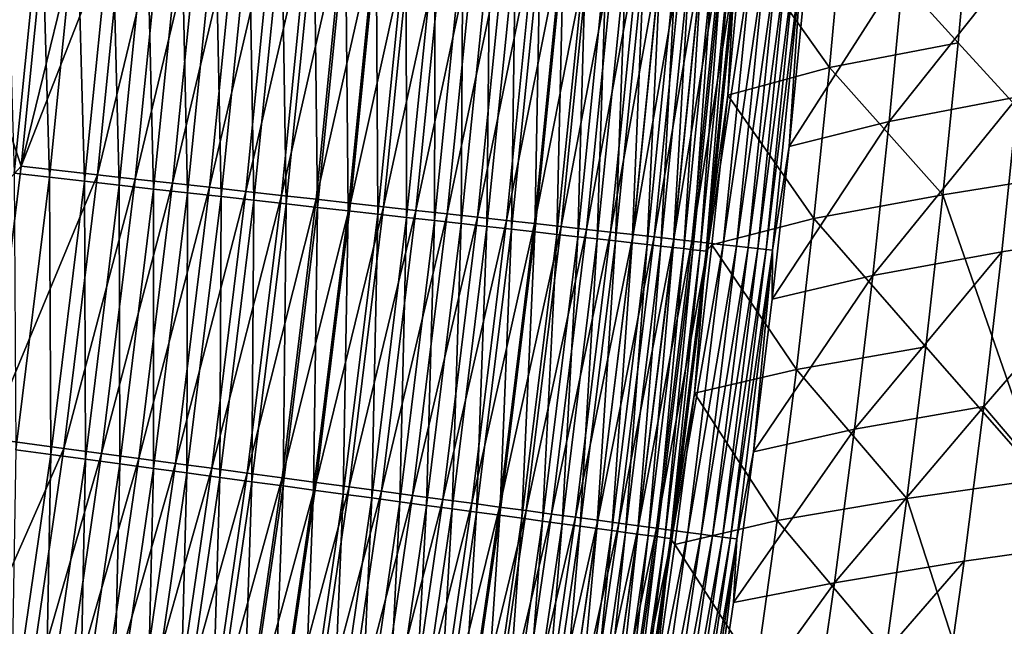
# Model space of a CAD drawing. Header units: metres. Extents: x -1 to 1402, y -1402 to 1.
# Tile 341 of 453: x 1234 to 1278, y -598 to -570. Entities that reach past the tile are written whole.
import ezdxf

# ---------------------------------------------------------------- set-up
doc = ezdxf.new("R2010")
doc.units = ezdxf.units.M

msp = doc.modelspace()

# ---------------------------------------------------------------- linework, layer by layer
at = {"layer": 'None0'}
for points in [[(1276.712158, -564.389893, -367.771606), (1281.489258, -577.168518, -311.791626), (1282.763184, -563.29718, -311.780365)], [(1231.14978, -569.012939, -503.477753), (1234.99707, -564.553406, -503.31662), (1233.764282, -576.862427, -503.31662)], [(1233.764282, -576.862427, -503.31662), (1234.99707, -564.553406, -503.31662), (1236.728394, -564.706299, -503.115479)], [(1276.712158, -564.389893, -367.771606), (1270.917114, -565.554749, -423.754028), (1276.102173, -571.274292, -367.776367)], [(1276.712158, -564.389893, -367.771606), (1276.102173, -571.274292, -367.776367), (1281.489258, -577.168518, -311.791626)], [(1233.449707, -577.17865, -500.329895), (1234.689209, -564.878906, -500.329926), (1233.09021, -564.736328, -500.441071)], [(1235.040649, -577.357666, -500.144867), (1234.689209, -564.878906, -500.329926), (1233.449707, -577.17865, -500.329895)], [(1233.764282, -576.862427, -503.31662), (1236.728394, -564.706299, -503.115479), (1238.45105, -564.858398, -502.834839)], [(1233.764282, -576.862427, -503.31662), (1238.45105, -564.858398, -502.834839), (1237.210083, -577.246948, -502.834869)], [(1235.040649, -577.357666, -500.144867), (1236.284058, -565.021179, -500.144897), (1234.689209, -564.878906, -500.329926)], [(1237.210083, -577.246948, -502.834869), (1238.45105, -564.858398, -502.834839), (1240.160645, -565.009338, -502.475372)], [(1236.623535, -577.535767, -499.886597), (1236.284058, -565.021179, -500.144897), (1235.040649, -577.357666, -500.144867)], [(1236.284058, -565.021179, -500.144897), (1236.623535, -577.535767, -499.886597), (1237.87085, -565.162659, -499.886658)], [(1237.87085, -565.162659, -499.886658), (1236.623535, -577.535767, -499.886597), (1238.194458, -577.712524, -499.555695)], [(1237.210083, -577.246948, -502.834869), (1240.160645, -565.009338, -502.475372), (1238.915527, -577.437317, -502.475403)], [(1238.194458, -577.712524, -499.555695), (1239.445557, -565.303101, -499.555786), (1237.87085, -565.162659, -499.886658)], [(1239.74939, -577.887512, -499.152802), (1239.445557, -565.303101, -499.555786), (1238.194458, -577.712524, -499.555695)], [(1238.915527, -577.437317, -502.475403), (1240.160645, -565.009338, -502.475372), (1241.852783, -565.158752, -502.037781)], [(1238.915527, -577.437317, -502.475403), (1241.852783, -565.158752, -502.037781), (1240.603638, -577.625671, -502.037781)], [(1239.74939, -577.887512, -499.152802), (1241.004272, -565.442078, -499.152893), (1239.445557, -565.303101, -499.555786)], [(1241.284424, -578.060242, -498.678497), (1241.004272, -565.442078, -499.152893), (1239.74939, -577.887512, -499.152802)], [(1240.603638, -577.625671, -502.037781), (1241.852783, -565.158752, -502.037781), (1243.523315, -565.306213, -501.522675)], [(1243.523315, -565.306213, -501.522675), (1242.27002, -577.811646, -501.522675), (1240.603638, -577.625671, -502.037781)], [(1241.284424, -578.060242, -498.678497), (1242.542969, -565.579346, -498.678619), (1241.004272, -565.442078, -499.152893)], [(1245.167725, -565.451416, -500.930756), (1242.27002, -577.811646, -501.522675), (1243.523315, -565.306213, -501.522675)], [(1242.79541, -578.230286, -498.133392), (1242.542969, -565.579346, -498.678619), (1241.284424, -578.060242, -498.678497)], [(1245.167725, -565.451416, -500.930756), (1243.9104, -577.994751, -500.930725), (1242.27002, -577.811646, -501.522675)], [(1242.79541, -578.230286, -498.133392), (1244.057739, -565.714417, -498.133575), (1242.542969, -565.579346, -498.678619)], [(1244.278809, -578.397217, -497.518372), (1244.057739, -565.714417, -498.133575), (1242.79541, -578.230286, -498.133392)], [(1246.781982, -565.593994, -500.262939), (1243.9104, -577.994751, -500.930725), (1245.167725, -565.451416, -500.930756)], [(1246.781982, -565.593994, -500.262939), (1245.520874, -578.1745, -500.262878), (1243.9104, -577.994751, -500.930725)], [(1244.278809, -578.397217, -497.518372), (1245.5448, -565.847046, -497.518585), (1244.057739, -565.714417, -498.133575)], [(1245.731445, -578.56073, -496.834991), (1245.5448, -565.847046, -497.518585), (1244.278809, -578.397217, -497.518372)], [(1248.362793, -565.733582, -499.520935), (1245.520874, -578.1745, -500.262878), (1246.781982, -565.593994, -500.262939)], [(1248.362793, -565.733582, -499.520935), (1247.0979, -578.350464, -499.520874), (1245.520874, -578.1745, -500.262878)], [(1245.731445, -578.56073, -496.834991), (1247.000977, -565.976929, -496.835236), (1245.5448, -565.847046, -497.518585)], [(1249.907349, -565.869995, -498.706818), (1247.0979, -578.350464, -499.520874), (1248.362793, -565.733582, -499.520935)], [(1247.0979, -578.350464, -499.520874), (1249.907349, -565.869995, -498.706818), (1248.638672, -578.522461, -498.706696)], [(1248.638672, -578.522461, -498.706696), (1249.907349, -565.869995, -498.706818), (1251.412598, -566.00293, -497.822571)], [(1270.917114, -565.554749, -423.754028), (1266.338867, -566.818542, -468.885834), (1270.291382, -572.394531, -423.757233)], [(1270.917114, -565.554749, -423.754028), (1270.291382, -572.394531, -423.757233), (1276.102173, -571.274292, -367.776367)], [(1245.731445, -578.56073, -496.834991), (1247.150757, -578.720459, -496.085175), (1247.000977, -565.976929, -496.835236)], [(1247.150757, -578.720459, -496.085175), (1248.423828, -566.103821, -496.085449), (1247.000977, -565.976929, -496.835236)], [(1248.533936, -578.876099, -495.270721), (1248.423828, -566.103821, -496.085449), (1247.150757, -578.720459, -496.085175)], [(1248.533936, -578.876099, -495.270721), (1249.810303, -566.227478, -495.271057), (1248.423828, -566.103821, -496.085449)], [(1249.878052, -579.027405, -494.393494), (1249.810303, -566.227478, -495.271057), (1248.533936, -578.876099, -495.270721)], [(1251.412598, -566.00293, -497.822571), (1250.140259, -578.690063, -497.822418), (1248.638672, -578.522461, -498.706696)], [(1249.878052, -579.027405, -494.393494), (1251.157837, -566.347717, -494.39386), (1249.810303, -566.227478, -495.271057)], [(1252.875366, -566.13208, -496.870209), (1250.140259, -578.690063, -497.822418), (1251.412598, -566.00293, -497.822571)], [(1250.140259, -578.690063, -497.822418), (1252.875366, -566.13208, -496.870209), (1251.599609, -578.852966, -496.870026)], [(1251.599609, -578.852966, -496.870026), (1252.875366, -566.13208, -496.870209), (1254.292847, -566.257263, -495.851746)], [(1251.599609, -578.852966, -496.870026), (1254.292847, -566.257263, -495.851746), (1253.013672, -579.010803, -495.851501)], [(1253.013672, -579.010803, -495.851501), (1254.292847, -566.257263, -495.851746), (1255.662109, -566.378235, -494.769165)], [(1251.180664, -579.174011, -493.455383), (1251.157837, -566.347717, -494.39386), (1249.878052, -579.027405, -494.393494)], [(1251.180664, -579.174011, -493.455383), (1252.463501, -566.464172, -493.45578), (1251.157837, -566.347717, -494.39386)], [(1252.438721, -579.315613, -492.45816), (1252.463501, -566.464172, -493.45578), (1251.180664, -579.174011, -493.455383)], [(1252.438721, -579.315613, -492.45816), (1253.724731, -566.57666, -492.458649), (1252.463501, -566.464172, -493.45578)], [(1253.649658, -579.451904, -491.403748), (1253.724731, -566.57666, -492.458649), (1252.438721, -579.315613, -492.45816)], [(1253.013672, -579.010803, -495.851501), (1255.662109, -566.378235, -494.769165), (1254.379517, -579.163269, -494.76886)], [(1253.724731, -566.57666, -492.458649), (1253.649658, -579.451904, -491.403748), (1254.938721, -566.684937, -491.404266)], [(1254.938721, -566.684937, -491.404266), (1253.649658, -579.451904, -491.403748), (1254.810791, -579.582581, -490.294098)], [(1254.379517, -579.163269, -494.76886), (1255.662109, -566.378235, -494.769165), (1256.979858, -566.494629, -493.624481)], [(1254.379517, -579.163269, -494.76886), (1256.979858, -566.494629, -493.624481), (1255.694214, -579.309998, -493.624146)], [(1254.810791, -579.582581, -490.294098), (1256.102661, -566.788818, -490.294678), (1254.938721, -566.684937, -491.404266)], [(1255.694214, -579.309998, -493.624146), (1256.979858, -566.494629, -493.624481), (1258.24353, -566.606201, -492.419861)], [(1258.24353, -566.606201, -492.419861), (1256.954712, -579.450684, -492.419464), (1255.694214, -579.309998, -493.624146)], [(1259.450562, -566.71283, -491.157959), (1256.954712, -579.450684, -492.419464), (1258.24353, -566.606201, -492.419861)], [(1259.450562, -566.71283, -491.157959), (1258.158813, -579.585144, -491.157471), (1256.954712, -579.450684, -492.419464)], [(1260.598633, -566.81427, -489.841522), (1258.158813, -579.585144, -491.157471), (1259.450562, -566.71283, -491.157959)], [(1272.986694, -574.834839, -424.05069), (1279.445557, -566.703796, -368.097107), (1278.801636, -573.717407, -368.101929)], [(1272.986694, -574.834839, -424.05069), (1273.64624, -567.866638, -424.047516), (1279.445557, -566.703796, -368.097107)], [(1255.919922, -579.707397, -489.131653), (1256.102661, -566.788818, -490.294678), (1254.810791, -579.582581, -490.294098)], [(1255.919922, -579.707397, -489.131653), (1257.214478, -566.888, -489.132263), (1256.102661, -566.788818, -490.294678)], [(1256.974976, -579.826172, -487.919006), (1257.214478, -566.888, -489.132263), (1255.919922, -579.707397, -489.131653)], [(1256.974976, -579.826172, -487.919006), (1258.272095, -566.982361, -487.919678), (1257.214478, -566.888, -489.132263)], [(1257.973633, -579.938599, -486.658722), (1258.272095, -566.982361, -487.919678), (1256.974976, -579.826172, -487.919006)], [(1258.272095, -566.982361, -487.919678), (1257.973633, -579.938599, -486.658722), (1259.273315, -567.071655, -486.659424)], [(1259.273315, -567.071655, -486.659424), (1257.973633, -579.938599, -486.658722), (1258.914185, -580.044495, -485.353363)], [(1260.598633, -566.81427, -489.841522), (1259.304199, -579.713013, -489.841003), (1258.158813, -579.585144, -491.157471)], [(1258.914185, -580.044495, -485.353363), (1260.216187, -567.155823, -485.354126), (1259.273315, -567.071655, -486.659424)], [(1259.794189, -580.143555, -484.005524), (1260.216187, -567.155823, -485.354126), (1258.914185, -580.044495, -485.353363)], [(1261.685669, -566.910278, -488.473419), (1259.304199, -579.713013, -489.841003), (1260.598633, -566.81427, -489.841522)], [(1261.685669, -566.910278, -488.473419), (1260.38855, -579.834045, -488.472839), (1259.304199, -579.713013, -489.841003)], [(1259.794189, -580.143555, -484.005524), (1261.098389, -567.234558, -484.006348), (1260.216187, -567.155823, -485.354126)], [(1262.709106, -567.000671, -487.056396), (1260.38855, -579.834045, -488.472839), (1261.685669, -566.910278, -488.473419)], [(1262.709106, -567.000671, -487.056396), (1261.409546, -579.947998, -487.055756), (1260.38855, -579.834045, -488.472839)], [(1263.66687, -567.085327, -485.593262), (1261.409546, -579.947998, -487.055756), (1262.709106, -567.000671, -487.056396)], [(1263.66687, -567.085327, -485.593262), (1262.36499, -580.054688, -485.59256), (1261.409546, -579.947998, -487.055756)], [(1264.556641, -567.16394, -484.086823), (1262.36499, -580.054688, -485.59256), (1263.66687, -567.085327, -485.593262)], [(1264.556641, -567.16394, -484.086823), (1263.252563, -580.153809, -484.086029), (1262.36499, -580.054688, -485.59256)], [(1265.376099, -567.236328, -482.539856), (1263.252563, -580.153809, -484.086029), (1264.556641, -567.16394, -484.086823)], [(1266.338867, -566.818542, -468.885834), (1265.69458, -573.650879, -468.88501), (1270.291382, -572.394531, -423.757233)], [(1265.69458, -573.650879, -468.88501), (1266.338867, -566.818542, -468.885834), (1266.029053, -567.674744, -470.466156)], [(1260.611694, -580.235596, -482.617798), (1261.098389, -567.234558, -484.006348), (1259.794189, -580.143555, -484.005524)], [(1260.611694, -580.235596, -482.617798), (1261.917847, -567.307678, -482.618652), (1261.098389, -567.234558, -484.006348)], [(1261.364624, -580.320374, -481.192719), (1261.917847, -567.307678, -482.618652), (1260.611694, -580.235596, -482.617798)], [(1261.364624, -580.320374, -481.192719), (1262.672607, -567.375, -481.193634), (1261.917847, -567.307678, -482.618652)], [(1262.050903, -580.397644, -479.733124), (1262.672607, -567.375, -481.193634), (1261.364624, -580.320374, -481.192719)], [(1262.050903, -580.397644, -479.733124), (1263.360718, -567.436462, -479.73407), (1262.672607, -567.375, -481.193634)], [(1262.669556, -580.467346, -478.242676), (1263.360718, -567.436462, -479.73407), (1262.050903, -580.397644, -479.733124)], [(1262.669556, -580.467346, -478.242676), (1263.980957, -567.491821, -478.243683), (1263.360718, -567.436462, -479.73407)], [(1263.219604, -580.529236, -476.725311), (1263.980957, -567.491821, -478.243683), (1262.669556, -580.467346, -478.242676)], [(1263.219604, -580.529236, -476.725311), (1264.532349, -567.541016, -476.726349), (1263.980957, -567.491821, -478.243683)], [(1263.699829, -580.583374, -475.184937), (1264.532349, -567.541016, -476.726349), (1263.219604, -580.529236, -476.725311)], [(1265.376099, -567.236328, -482.539856), (1264.070068, -580.245056, -482.539001), (1263.252563, -580.153809, -484.086029)], [(1263.699829, -580.583374, -475.184937), (1265.013794, -567.584045, -475.186035), (1264.532349, -567.541016, -476.726349)], [(1264.109375, -580.629517, -473.625488), (1265.013794, -567.584045, -475.186035), (1263.699829, -580.583374, -475.184937)], [(1266.123047, -567.302368, -480.955414), (1264.070068, -580.245056, -482.539001), (1265.376099, -567.236328, -482.539856)], [(1266.123047, -567.302368, -480.955414), (1264.815308, -580.328308, -480.954468), (1264.070068, -580.245056, -482.539001)], [(1264.109375, -580.629517, -473.625488), (1265.424438, -567.620728, -473.626617), (1265.013794, -567.584045, -475.186035)], [(1264.109375, -580.629517, -473.625488), (1264.447266, -580.667603, -472.050842), (1265.424438, -567.620728, -473.626617)], [(1264.447266, -580.667603, -472.050842), (1265.763184, -567.651001, -472.052002), (1265.424438, -567.620728, -473.626617)], [(1264.447266, -580.667603, -472.050842), (1264.712524, -580.69751, -470.464966), (1265.763184, -567.651001, -472.052002)], [(1264.712524, -580.69751, -470.464966), (1266.029053, -567.674744, -470.466156), (1265.763184, -567.651001, -472.052002)], [(1266.796509, -567.361877, -479.337524), (1264.815308, -580.328308, -480.954468), (1266.123047, -567.302368, -480.955414)], [(1266.796509, -567.361877, -479.337524), (1265.487061, -580.40332, -479.336487), (1264.815308, -580.328308, -480.954468)], [(1267.395142, -567.414795, -477.690369), (1265.487061, -580.40332, -479.336487), (1266.796509, -567.361877, -479.337524)], [(1267.395142, -567.414795, -477.690369), (1266.084229, -580.470032, -477.68927), (1265.487061, -580.40332, -479.336487)], [(1267.917847, -567.460999, -476.01828), (1266.084229, -580.470032, -477.68927), (1267.395142, -567.414795, -477.690369)], [(1267.917847, -567.460999, -476.01828), (1266.605713, -580.528259, -476.01709), (1266.084229, -580.470032, -477.68927)], [(1268.36377, -567.500427, -474.325439), (1266.605713, -580.528259, -476.01709), (1267.917847, -567.460999, -476.01828)], [(1267.050415, -580.577942, -474.324158), (1266.605713, -580.528259, -476.01709), (1268.36377, -567.500427, -474.325439)], [(1267.050415, -580.577942, -474.324158), (1268.36377, -567.500427, -474.325439), (1268.731689, -567.532959, -472.616119)], [(1267.41748, -580.618958, -472.614777), (1267.050415, -580.577942, -474.324158), (1268.731689, -567.532959, -472.616119)], [(1268.731689, -567.532959, -472.616119), (1269.020508, -567.558533, -470.894562), (1267.41748, -580.618958, -472.614777)], [(1269.020508, -567.558533, -470.894562), (1267.705566, -580.651184, -470.893158), (1267.41748, -580.618958, -472.614777)], [(1269.020508, -567.558533, -470.894562), (1268.459961, -575.9599, -469.175629), (1267.705566, -580.651184, -470.893158)], [(1269.020508, -567.558533, -470.894562), (1269.138916, -569.018921, -469.176636), (1268.459961, -575.9599, -469.175629)], [(1264.712524, -580.69751, -470.464966), (1265.69458, -573.650879, -468.88501), (1266.029053, -567.674744, -470.466156)], [(1268.459961, -575.9599, -469.175629), (1273.64624, -567.866638, -424.047516), (1272.986694, -574.834839, -424.05069)], [(1268.459961, -575.9599, -469.175629), (1269.138916, -569.018921, -469.176636), (1273.64624, -567.866638, -424.047516)], [(1229.818481, -581.148193, -503.477753), (1231.14978, -569.012939, -503.477753), (1233.764282, -576.862427, -503.31662)], [(1276.102173, -571.274292, -367.776367), (1270.291382, -572.394531, -423.757233), (1275.409424, -578.151123, -367.781067)], [(1276.102173, -571.274292, -367.776367), (1275.409424, -578.151123, -367.781067), (1281.489258, -577.168518, -311.791626)], [(1270.291382, -572.394531, -423.757233), (1265.69458, -573.650879, -468.88501), (1269.583374, -579.226746, -423.760406)], [(1270.291382, -572.394531, -423.757233), (1269.583374, -579.226746, -423.760406), (1275.409424, -578.151123, -367.781067)], [(1264.712524, -580.69751, -470.464966), (1264.975098, -580.413574, -468.883789), (1265.69458, -573.650879, -468.88501)], [(1265.69458, -573.650879, -468.88501), (1264.975098, -580.413574, -468.883789), (1269.583374, -579.226746, -423.760406)], [(1278.801636, -573.717407, -368.101929), (1278.073364, -580.723389, -368.106659), (1272.243286, -581.79541, -424.053802)], [(1272.243286, -581.79541, -424.053802), (1272.986694, -574.834839, -424.05069), (1278.801636, -573.717407, -368.101929)], [(1284.157959, -579.746582, -312.140656), (1278.073364, -580.723389, -368.106659), (1278.801636, -573.717407, -368.101929)], [(1267.699341, -582.872986, -469.174164), (1272.986694, -574.834839, -424.05069), (1272.243286, -581.79541, -424.053802)], [(1267.699341, -582.872986, -469.174164), (1268.459961, -575.9599, -469.175629), (1272.986694, -574.834839, -424.05069)], [(1268.459961, -575.9599, -469.175629), (1267.699341, -582.872986, -469.174164), (1267.705566, -580.651184, -470.893158)], [(1229.818481, -581.148193, -503.477753), (1233.764282, -576.862427, -503.31662), (1232.255493, -589.148315, -503.31665)], [(1232.255493, -589.148315, -503.31665), (1233.764282, -576.862427, -503.31662), (1237.210083, -577.246948, -502.834869)], [(1232.255493, -589.148315, -503.31665), (1237.210083, -577.246948, -502.834869), (1235.691284, -589.610657, -502.834839)], [(1233.521118, -589.669373, -500.144806), (1235.040649, -577.357666, -500.144867), (1233.449707, -577.17865, -500.329895)], [(1235.099365, -589.883301, -499.886475), (1235.040649, -577.357666, -500.144867), (1233.521118, -589.669373, -500.144806)], [(1235.099365, -589.883301, -499.886475), (1236.623535, -577.535767, -499.886597), (1235.040649, -577.357666, -500.144867)], [(1235.691284, -589.610657, -502.834839), (1237.210083, -577.246948, -502.834869), (1238.915527, -577.437317, -502.475403)], [(1235.691284, -589.610657, -502.834839), (1238.915527, -577.437317, -502.475403), (1237.391968, -589.839478, -502.475342)], [(1237.391968, -589.839478, -502.475342), (1238.915527, -577.437317, -502.475403), (1240.603638, -577.625671, -502.037781)], [(1281.489258, -577.168518, -311.791626), (1275.409424, -578.151123, -367.781067), (1279.887085, -591.005493, -311.80249)], [(1236.665771, -590.095581, -499.555542), (1236.623535, -577.535767, -499.886597), (1235.099365, -589.883301, -499.886475)], [(1236.623535, -577.535767, -499.886597), (1236.665771, -590.095581, -499.555542), (1238.194458, -577.712524, -499.555695)], [(1238.194458, -577.712524, -499.555695), (1236.665771, -590.095581, -499.555542), (1238.216187, -590.305664, -499.152588)], [(1240.603638, -577.625671, -502.037781), (1239.075195, -590.065979, -502.037689), (1237.391968, -589.839478, -502.475342)], [(1238.216187, -590.305664, -499.152588), (1239.74939, -577.887512, -499.152802), (1238.194458, -577.712524, -499.555695)], [(1239.746704, -590.513123, -498.678223), (1239.74939, -577.887512, -499.152802), (1238.216187, -590.305664, -499.152588)], [(1242.27002, -577.811646, -501.522675), (1239.075195, -590.065979, -502.037689), (1240.603638, -577.625671, -502.037781)], [(1242.27002, -577.811646, -501.522675), (1240.736816, -590.289551, -501.522522), (1239.075195, -590.065979, -502.037689)], [(1239.746704, -590.513123, -498.678223), (1241.284424, -578.060242, -498.678497), (1239.74939, -577.887512, -499.152802)], [(1243.9104, -577.994751, -500.930725), (1240.736816, -590.289551, -501.522522), (1242.27002, -577.811646, -501.522675)], [(1241.253418, -590.717346, -498.133087), (1241.284424, -578.060242, -498.678497), (1239.746704, -590.513123, -498.678223)], [(1243.9104, -577.994751, -500.930725), (1242.372559, -590.509644, -500.930542), (1240.736816, -590.289551, -501.522522)], [(1241.253418, -590.717346, -498.133087), (1242.79541, -578.230286, -498.133392), (1241.284424, -578.060242, -498.678497)], [(1242.732422, -590.917786, -497.517975), (1242.79541, -578.230286, -498.133392), (1241.253418, -590.717346, -498.133087)], [(1245.520874, -578.1745, -500.262878), (1242.372559, -590.509644, -500.930542), (1243.9104, -577.994751, -500.930725)], [(1245.520874, -578.1745, -500.262878), (1243.978394, -590.725708, -500.262634), (1242.372559, -590.509644, -500.930542)], [(1242.732422, -590.917786, -497.517975), (1244.278809, -578.397217, -497.518372), (1242.79541, -578.230286, -498.133392)], [(1247.0979, -578.350464, -499.520874), (1243.978394, -590.725708, -500.262634), (1245.520874, -578.1745, -500.262878)], [(1275.409424, -578.151123, -367.781067), (1269.583374, -579.226746, -423.760406), (1274.634888, -585.019409, -367.785706)], [(1275.409424, -578.151123, -367.781067), (1274.634888, -585.019409, -367.785706), (1279.887085, -591.005493, -311.80249)], [(1244.180908, -591.114136, -496.834534), (1244.278809, -578.397217, -497.518372), (1242.732422, -590.917786, -497.517975)], [(1243.978394, -590.725708, -500.262634), (1247.0979, -578.350464, -499.520874), (1245.550903, -590.937317, -499.520538)], [(1244.180908, -591.114136, -496.834534), (1245.731445, -578.56073, -496.834991), (1244.278809, -578.397217, -497.518372)], [(1244.180908, -591.114136, -496.834534), (1245.596069, -591.305908, -496.084595), (1245.731445, -578.56073, -496.834991)], [(1245.550903, -590.937317, -499.520538), (1247.0979, -578.350464, -499.520874), (1248.638672, -578.522461, -498.706696)], [(1248.638672, -578.522461, -498.706696), (1247.08728, -591.144043, -498.706299), (1245.550903, -590.937317, -499.520538)], [(1245.596069, -591.305908, -496.084595), (1247.150757, -578.720459, -496.085175), (1245.731445, -578.56073, -496.834991)], [(1246.975098, -591.492859, -495.270081), (1247.150757, -578.720459, -496.085175), (1245.596069, -591.305908, -496.084595)], [(1246.975098, -591.492859, -495.270081), (1248.533936, -578.876099, -495.270721), (1247.150757, -578.720459, -496.085175)], [(1250.140259, -578.690063, -497.822418), (1247.08728, -591.144043, -498.706299), (1248.638672, -578.522461, -498.706696)], [(1247.08728, -591.144043, -498.706299), (1250.140259, -578.690063, -497.822418), (1248.584595, -591.34552, -497.82193)], [(1248.584595, -591.34552, -497.82193), (1250.140259, -578.690063, -497.822418), (1251.599609, -578.852966, -496.870026)], [(1248.31543, -591.6745, -494.392761), (1248.533936, -578.876099, -495.270721), (1246.975098, -591.492859, -495.270081)], [(1248.31543, -591.6745, -494.392761), (1249.878052, -579.027405, -494.393494), (1248.533936, -578.876099, -495.270721)], [(1249.614136, -591.850525, -493.454529), (1249.878052, -579.027405, -494.393494), (1248.31543, -591.6745, -494.392761)], [(1248.584595, -591.34552, -497.82193), (1251.599609, -578.852966, -496.870026), (1250.039673, -591.541382, -496.869446)], [(1249.614136, -591.850525, -493.454529), (1251.180664, -579.174011, -493.455383), (1249.878052, -579.027405, -494.393494)], [(1250.868652, -592.020569, -492.457214), (1251.180664, -579.174011, -493.455383), (1249.614136, -591.850525, -493.454529)], [(1250.039673, -591.541382, -496.869446), (1251.599609, -578.852966, -496.870026), (1253.013672, -579.010803, -495.851501)], [(1250.039673, -591.541382, -496.869446), (1253.013672, -579.010803, -495.851501), (1251.449707, -591.731079, -495.8508)], [(1250.868652, -592.020569, -492.457214), (1252.438721, -579.315613, -492.45816), (1251.180664, -579.174011, -493.455383)], [(1251.449707, -591.731079, -495.8508), (1253.013672, -579.010803, -495.851501), (1254.379517, -579.163269, -494.76886)], [(1251.449707, -591.731079, -495.8508), (1254.379517, -579.163269, -494.76886), (1252.811646, -591.914368, -494.768066)], [(1252.811646, -591.914368, -494.768066), (1254.379517, -579.163269, -494.76886), (1255.694214, -579.309998, -493.624146)], [(1269.583374, -579.226746, -423.760406), (1264.975098, -580.413574, -468.883789), (1268.794067, -586.050415, -423.76358)], [(1269.583374, -579.226746, -423.760406), (1268.794067, -586.050415, -423.76358), (1274.634888, -585.019409, -367.785706)], [(1252.07605, -592.184265, -491.40271), (1252.438721, -579.315613, -492.45816), (1250.868652, -592.020569, -492.457214)], [(1252.07605, -592.184265, -491.40271), (1253.649658, -579.451904, -491.403748), (1252.438721, -579.315613, -492.45816)], [(1253.233765, -592.341187, -490.292938), (1253.649658, -579.451904, -491.403748), (1252.07605, -592.184265, -491.40271)], [(1255.694214, -579.309998, -493.624146), (1254.122437, -592.09082, -493.62323), (1252.811646, -591.914368, -494.768066)], [(1253.649658, -579.451904, -491.403748), (1253.233765, -592.341187, -490.292938), (1254.810791, -579.582581, -490.294098)], [(1254.810791, -579.582581, -490.294098), (1253.233765, -592.341187, -490.292938), (1254.3396, -592.491089, -489.130402)], [(1256.954712, -579.450684, -492.419464), (1254.122437, -592.09082, -493.62323), (1255.694214, -579.309998, -493.624146)], [(1256.954712, -579.450684, -492.419464), (1255.379395, -592.259949, -492.418427), (1254.122437, -592.09082, -493.62323)], [(1254.3396, -592.491089, -489.130402), (1255.919922, -579.707397, -489.131653), (1254.810791, -579.582581, -490.294098)], [(1258.158813, -579.585144, -491.157471), (1255.379395, -592.259949, -492.418427), (1256.954712, -579.450684, -492.419464)], [(1258.158813, -579.585144, -491.157471), (1256.580078, -592.421509, -491.156311), (1255.379395, -592.259949, -492.418427)], [(1259.304199, -579.713013, -489.841003), (1256.580078, -592.421509, -491.156311), (1258.158813, -579.585144, -491.157471)], [(1255.391479, -592.633667, -487.917633), (1255.919922, -579.707397, -489.131653), (1254.3396, -592.491089, -489.130402)], [(1255.391479, -592.633667, -487.917633), (1256.974976, -579.826172, -487.919006), (1255.919922, -579.707397, -489.131653)], [(1256.387329, -592.768677, -486.657227), (1256.974976, -579.826172, -487.919006), (1255.391479, -592.633667, -487.917633)], [(1256.387329, -592.768677, -486.657227), (1257.973633, -579.938599, -486.658722), (1256.974976, -579.826172, -487.919006)], [(1257.324951, -592.895813, -485.351746), (1257.973633, -579.938599, -486.658722), (1256.387329, -592.768677, -486.657227)], [(1259.304199, -579.713013, -489.841003), (1257.722168, -592.575256, -489.839722), (1256.580078, -592.421509, -491.156311)], [(1257.973633, -579.938599, -486.658722), (1257.324951, -592.895813, -485.351746), (1258.914185, -580.044495, -485.353363)], [(1258.914185, -580.044495, -485.353363), (1257.324951, -592.895813, -485.351746), (1258.202393, -593.014771, -484.003784)], [(1260.38855, -579.834045, -488.472839), (1257.722168, -592.575256, -489.839722), (1259.304199, -579.713013, -489.841003)], [(1260.38855, -579.834045, -488.472839), (1258.803345, -592.720764, -488.471405), (1257.722168, -592.575256, -489.839722)], [(1258.202393, -593.014771, -484.003784), (1259.794189, -580.143555, -484.005524), (1258.914185, -580.044495, -485.353363)], [(1261.409546, -579.947998, -487.055756), (1258.803345, -592.720764, -488.471405), (1260.38855, -579.834045, -488.472839)], [(1261.409546, -579.947998, -487.055756), (1259.821289, -592.857788, -487.054169), (1258.803345, -592.720764, -488.471405)], [(1262.36499, -580.054688, -485.59256), (1259.821289, -592.857788, -487.054169), (1261.409546, -579.947998, -487.055756)], [(1262.36499, -580.054688, -485.59256), (1260.774048, -592.985962, -485.590851), (1259.821289, -592.857788, -487.054169)], [(1263.252563, -580.153809, -484.086029), (1260.774048, -592.985962, -485.590851), (1262.36499, -580.054688, -485.59256)], [(1284.157959, -579.746582, -312.140656), (1282.479614, -593.842346, -312.151825), (1277.261719, -587.72052, -368.111328)], [(1277.261719, -587.72052, -368.111328), (1278.073364, -580.723389, -368.106659), (1284.157959, -579.746582, -312.140656)], [(1259.017456, -593.125244, -482.615936), (1259.794189, -580.143555, -484.005524), (1258.202393, -593.014771, -484.003784)], [(1259.017456, -593.125244, -482.615936), (1260.611694, -580.235596, -482.617798), (1259.794189, -580.143555, -484.005524)], [(1259.768066, -593.227051, -481.190765), (1260.611694, -580.235596, -482.617798), (1259.017456, -593.125244, -482.615936)], [(1259.768066, -593.227051, -481.190765), (1261.364624, -580.320374, -481.192719), (1260.611694, -580.235596, -482.617798)], [(1260.452393, -593.319824, -479.731049), (1261.364624, -580.320374, -481.192719), (1259.768066, -593.227051, -481.190765)], [(1260.452393, -593.319824, -479.731049), (1262.050903, -580.397644, -479.733124), (1261.364624, -580.320374, -481.192719)], [(1260.452393, -593.319824, -479.731049), (1261.069092, -593.403442, -478.240479), (1262.050903, -580.397644, -479.733124)], [(1263.252563, -580.153809, -484.086029), (1261.658936, -593.105103, -484.084167), (1260.774048, -592.985962, -485.590851)], [(1261.069092, -593.403442, -478.240479), (1262.669556, -580.467346, -478.242676), (1262.050903, -580.397644, -479.733124)], [(1261.617432, -593.477783, -476.723022), (1262.669556, -580.467346, -478.242676), (1261.069092, -593.403442, -478.240479)], [(1261.617432, -593.477783, -476.723022), (1263.219604, -580.529236, -476.725311), (1262.669556, -580.467346, -478.242676)], [(1262.096191, -593.542725, -475.182556), (1263.219604, -580.529236, -476.725311), (1261.617432, -593.477783, -476.723022)], [(1264.070068, -580.245056, -482.539001), (1261.658936, -593.105103, -484.084167), (1263.252563, -580.153809, -484.086029)], [(1264.070068, -580.245056, -482.539001), (1262.473999, -593.214844, -482.536987), (1261.658936, -593.105103, -484.084167)], [(1262.096191, -593.542725, -475.182556), (1263.699829, -580.583374, -475.184937), (1263.219604, -580.529236, -476.725311)], [(1264.815308, -580.328308, -480.954468), (1262.473999, -593.214844, -482.536987), (1264.070068, -580.245056, -482.539001)], [(1264.815308, -580.328308, -480.954468), (1263.217041, -593.314819, -480.952332), (1262.473999, -593.214844, -482.536987)], [(1265.487061, -580.40332, -479.336487), (1263.217041, -593.314819, -480.952332), (1264.815308, -580.328308, -480.954468)], [(1265.487061, -580.40332, -479.336487), (1263.886841, -593.404968, -479.334198), (1263.217041, -593.314819, -480.952332)], [(1266.084229, -580.470032, -477.68927), (1263.886841, -593.404968, -479.334198), (1265.487061, -580.40332, -479.336487)], [(1266.084229, -580.470032, -477.68927), (1264.482178, -593.485168, -477.686829), (1263.886841, -593.404968, -479.334198)], [(1264.975098, -580.413574, -468.883789), (1264.18335, -587.107788, -468.882141), (1268.794067, -586.050415, -423.76358)], [(1264.18335, -587.107788, -468.882141), (1264.975098, -580.413574, -468.883789), (1264.712524, -580.69751, -470.464966)], [(1266.605713, -580.528259, -476.01709), (1264.482178, -593.485168, -477.686829), (1266.084229, -580.470032, -477.68927)], [(1265.002075, -593.555176, -476.014496), (1264.482178, -593.485168, -477.686829), (1266.605713, -580.528259, -476.01709)], [(1265.002075, -593.555176, -476.014496), (1266.605713, -580.528259, -476.01709), (1267.050415, -580.577942, -474.324158)], [(1262.504517, -593.598145, -473.622986), (1263.699829, -580.583374, -475.184937), (1262.096191, -593.542725, -475.182556)], [(1262.504517, -593.598145, -473.622986), (1264.109375, -580.629517, -473.625488), (1263.699829, -580.583374, -475.184937)], [(1262.504517, -593.598145, -473.622986), (1262.841309, -593.643799, -472.048248), (1264.109375, -580.629517, -473.625488)], [(1262.841309, -593.643799, -472.048248), (1264.447266, -580.667603, -472.050842), (1264.109375, -580.629517, -473.625488)], [(1262.841309, -593.643799, -472.048248), (1263.105591, -593.679688, -470.46228), (1264.447266, -580.667603, -472.050842)], [(1263.105591, -593.679688, -470.46228), (1264.712524, -580.69751, -470.464966), (1264.447266, -580.667603, -472.050842)], [(1263.105591, -593.679688, -470.46228), (1264.18335, -587.107788, -468.882141), (1264.712524, -580.69751, -470.464966)], [(1265.445557, -593.614868, -474.321442), (1265.002075, -593.555176, -476.014496), (1267.050415, -580.577942, -474.324158)], [(1265.445557, -593.614868, -474.321442), (1267.050415, -580.577942, -474.324158), (1267.41748, -580.618958, -472.614777)], [(1265.811401, -593.664124, -472.611908), (1265.445557, -593.614868, -474.321442), (1267.41748, -580.618958, -472.614777)], [(1267.41748, -580.618958, -472.614777), (1267.705566, -580.651184, -470.893158), (1265.811401, -593.664124, -472.611908)], [(1267.705566, -580.651184, -470.893158), (1266.098511, -593.70282, -470.890167), (1265.811401, -593.664124, -472.611908)], [(1267.705566, -580.651184, -470.893158), (1266.858521, -589.757629, -469.172272), (1266.098511, -593.70282, -470.890167)], [(1267.705566, -580.651184, -470.893158), (1267.699341, -582.872986, -469.174164), (1266.858521, -589.757629, -469.172272)], [(1278.073364, -580.723389, -368.106659), (1271.417114, -588.747009, -424.056854), (1272.243286, -581.79541, -424.053802)], [(1271.417114, -588.747009, -424.056854), (1278.073364, -580.723389, -368.106659), (1277.261719, -587.72052, -368.111328)], [(1272.243286, -581.79541, -424.053802), (1271.417114, -588.747009, -424.056854), (1266.858521, -589.757629, -469.172272)], [(1266.858521, -589.757629, -469.172272), (1267.699341, -582.872986, -469.174164), (1272.243286, -581.79541, -424.053802)], [(1274.634888, -585.019409, -367.785706), (1268.794067, -586.050415, -423.76358), (1273.779541, -591.878235, -367.790253)], [(1274.634888, -585.019409, -367.785706), (1273.779541, -591.878235, -367.790253), (1279.887085, -591.005493, -311.80249)], [(1268.794067, -586.050415, -423.76358), (1264.18335, -587.107788, -468.882141), (1267.924438, -592.864624, -423.766693)], [(1268.794067, -586.050415, -423.76358), (1267.924438, -592.864624, -423.766693), (1273.779541, -591.878235, -367.790253)], [(1263.105591, -593.679688, -470.46228), (1263.293335, -593.946411, -468.880035), (1264.18335, -587.107788, -468.882141)], [(1264.18335, -587.107788, -468.882141), (1263.293335, -593.946411, -468.880035), (1267.924438, -592.864624, -423.766693)], [(1277.261719, -587.72052, -368.111328), (1276.367798, -594.707214, -368.115936), (1270.509033, -595.688171, -424.059845)], [(1270.509033, -595.688171, -424.059845), (1271.417114, -588.747009, -424.056854), (1277.261719, -587.72052, -368.111328)], [(1282.479614, -593.842346, -312.151825), (1276.367798, -594.707214, -368.115936), (1277.261719, -587.72052, -368.111328)], [(1271.417114, -588.747009, -424.056854), (1265.94519, -596.571655, -469.169952), (1266.858521, -589.757629, -469.172272)], [(1270.509033, -595.688171, -424.059845), (1265.94519, -596.571655, -469.169952), (1271.417114, -588.747009, -424.056854)], [(1230.477173, -601.402161, -503.31662), (1232.255493, -589.148315, -503.31665), (1235.691284, -589.610657, -502.834839)], [(1230.477173, -601.402161, -503.31662), (1235.691284, -589.610657, -502.834839), (1233.901855, -601.94043, -502.834778)], [(1233.305176, -602.196228, -499.886322), (1235.099365, -589.883301, -499.886475), (1233.521118, -589.669373, -500.144806)], [(1234.866333, -602.443237, -499.555328), (1235.099365, -589.883301, -499.886475), (1233.305176, -602.196228, -499.886322)], [(1233.901855, -601.94043, -502.834778), (1235.691284, -589.610657, -502.834839), (1237.391968, -589.839478, -502.475342)], [(1237.391968, -589.839478, -502.475342), (1235.596802, -602.206848, -502.47522), (1233.901855, -601.94043, -502.834778)], [(1234.866333, -602.443237, -499.555328), (1236.665771, -590.095581, -499.555542), (1235.099365, -589.883301, -499.886475)], [(1239.075195, -590.065979, -502.037689), (1235.596802, -602.206848, -502.47522), (1237.391968, -589.839478, -502.475342)], [(1266.858521, -589.757629, -469.172272), (1265.94519, -596.571655, -469.169952), (1266.098511, -593.70282, -470.890167)], [(1236.411621, -602.687683, -499.152283), (1236.665771, -590.095581, -499.555542), (1234.866333, -602.443237, -499.555328)], [(1239.075195, -590.065979, -502.037689), (1237.274536, -602.470581, -502.037506), (1235.596802, -602.206848, -502.47522)], [(1236.665771, -590.095581, -499.555542), (1236.411621, -602.687683, -499.152283), (1238.216187, -590.305664, -499.152588)], [(1238.216187, -590.305664, -499.152588), (1236.411621, -602.687683, -499.152283), (1237.937012, -602.929016, -498.677826)], [(1240.736816, -590.289551, -501.522522), (1237.274536, -602.470581, -502.037506), (1239.075195, -590.065979, -502.037689)], [(1240.736816, -590.289551, -501.522522), (1238.930786, -602.730896, -501.522278), (1237.274536, -602.470581, -502.037506)], [(1237.937012, -602.929016, -498.677826), (1239.746704, -590.513123, -498.678223), (1238.216187, -590.305664, -499.152588)], [(1242.372559, -590.509644, -500.930542), (1238.930786, -602.730896, -501.522278), (1240.736816, -590.289551, -501.522522)], [(1239.438721, -603.166626, -498.132568), (1239.746704, -590.513123, -498.678223), (1237.937012, -602.929016, -498.677826)], [(1242.372559, -590.509644, -500.930542), (1240.561157, -602.987183, -500.930206), (1238.930786, -602.730896, -501.522278)], [(1239.438721, -603.166626, -498.132568), (1241.253418, -590.717346, -498.133087), (1239.746704, -590.513123, -498.678223)], [(1240.912842, -603.399841, -497.517365), (1241.253418, -590.717346, -498.133087), (1239.438721, -603.166626, -498.132568)], [(1243.978394, -590.725708, -500.262634), (1240.561157, -602.987183, -500.930206), (1242.372559, -590.509644, -500.930542)], [(1240.561157, -602.987183, -500.930206), (1243.978394, -590.725708, -500.262634), (1242.161743, -603.23877, -500.262177)], [(1240.912842, -603.399841, -497.517365), (1242.732422, -590.917786, -497.517975), (1241.253418, -590.717346, -498.133087)], [(1242.161743, -603.23877, -500.262177), (1243.978394, -590.725708, -500.262634), (1245.550903, -590.937317, -499.520538)], [(1242.356567, -603.628235, -496.833801), (1242.732422, -590.917786, -497.517975), (1240.912842, -603.399841, -497.517365)], [(1245.550903, -590.937317, -499.520538), (1243.729126, -603.485168, -499.519958), (1242.161743, -603.23877, -500.262177)], [(1242.356567, -603.628235, -496.833801), (1244.180908, -591.114136, -496.834534), (1242.732422, -590.917786, -497.517975)], [(1242.356567, -603.628235, -496.833801), (1243.766968, -603.851379, -496.08374), (1244.180908, -591.114136, -496.834534)], [(1247.08728, -591.144043, -498.706299), (1243.729126, -603.485168, -499.519958), (1245.550903, -590.937317, -499.520538)], [(1243.729126, -603.485168, -499.519958), (1247.08728, -591.144043, -498.706299), (1245.260498, -603.725891, -498.705597)], [(1243.766968, -603.851379, -496.08374), (1245.596069, -591.305908, -496.084595), (1244.180908, -591.114136, -496.834534)], [(1245.260498, -603.725891, -498.705597), (1247.08728, -591.144043, -498.706299), (1248.584595, -591.34552, -497.82193)], [(1279.887085, -591.005493, -311.80249), (1273.779541, -591.878235, -367.790253), (1277.964111, -604.801636, -311.812927)], [(1279.887085, -591.005493, -311.80249), (1277.964111, -604.801636, -311.812927), (1284.469116, -604.02478, -255.829636)], [(1245.141479, -604.068848, -495.269073), (1245.596069, -591.305908, -496.084595), (1243.766968, -603.851379, -496.08374)], [(1245.141479, -604.068848, -495.269073), (1246.975098, -591.492859, -495.270081), (1245.596069, -591.305908, -496.084595)], [(1246.477295, -604.280151, -494.391602), (1246.975098, -591.492859, -495.270081), (1245.141479, -604.068848, -495.269073)], [(1245.260498, -603.725891, -498.705597), (1248.584595, -591.34552, -497.82193), (1246.752808, -603.960449, -497.821075)], [(1246.477295, -604.280151, -494.391602), (1248.31543, -591.6745, -494.392761), (1246.975098, -591.492859, -495.270081)], [(1247.771729, -604.484985, -493.453217), (1248.31543, -591.6745, -494.392761), (1246.477295, -604.280151, -494.391602)], [(1246.752808, -603.960449, -497.821075), (1248.584595, -591.34552, -497.82193), (1250.039673, -591.541382, -496.869446)], [(1246.752808, -603.960449, -497.821075), (1250.039673, -591.541382, -496.869446), (1248.203125, -604.188416, -496.868439)], [(1247.771729, -604.484985, -493.453217), (1249.614136, -591.850525, -493.454529), (1248.31543, -591.6745, -494.392761)], [(1248.203125, -604.188416, -496.868439), (1250.039673, -591.541382, -496.869446), (1251.449707, -591.731079, -495.8508)], [(1249.021851, -604.6828, -492.45578), (1249.614136, -591.850525, -493.454529), (1247.771729, -604.484985, -493.453217)], [(1248.203125, -604.188416, -496.868439), (1251.449707, -591.731079, -495.8508), (1249.608521, -604.409363, -495.84964)], [(1249.021851, -604.6828, -492.45578), (1250.868652, -592.020569, -492.457214), (1249.614136, -591.850525, -493.454529)], [(1250.22522, -604.873169, -491.401093), (1250.868652, -592.020569, -492.457214), (1249.021851, -604.6828, -492.45578)], [(1249.608521, -604.409363, -495.84964), (1251.449707, -591.731079, -495.8508), (1252.811646, -591.914368, -494.768066)], [(1252.811646, -591.914368, -494.768066), (1250.965942, -604.622742, -494.766754), (1249.608521, -604.409363, -495.84964)], [(1250.22522, -604.873169, -491.401093), (1252.07605, -592.184265, -491.40271), (1250.868652, -592.020569, -492.457214)], [(1254.122437, -592.09082, -493.62323), (1250.965942, -604.622742, -494.766754), (1252.811646, -591.914368, -494.768066)], [(1254.122437, -592.09082, -493.62323), (1252.272461, -604.828125, -493.621735), (1250.965942, -604.622742, -494.766754)], [(1255.379395, -592.259949, -492.418427), (1252.272461, -604.828125, -493.621735), (1254.122437, -592.09082, -493.62323)], [(1273.779541, -591.878235, -367.790253), (1267.924438, -592.864624, -423.766693), (1272.84436, -598.726807, -367.794708)], [(1273.779541, -591.878235, -367.790253), (1272.84436, -598.726807, -367.794708), (1277.964111, -604.801636, -311.812927)], [(1251.379028, -605.055725, -490.291168), (1252.07605, -592.184265, -491.40271), (1250.22522, -604.873169, -491.401093)], [(1251.379028, -605.055725, -490.291168), (1253.233765, -592.341187, -490.292938), (1252.07605, -592.184265, -491.40271)], [(1252.481201, -605.230103, -489.128418), (1253.233765, -592.341187, -490.292938), (1251.379028, -605.055725, -490.291168)], [(1255.379395, -592.259949, -492.418427), (1253.525269, -605.025024, -492.416748), (1252.272461, -604.828125, -493.621735)], [(1253.233765, -592.341187, -490.292938), (1252.481201, -605.230103, -489.128418), (1254.3396, -592.491089, -489.130402)], [(1254.3396, -592.491089, -489.130402), (1252.481201, -605.230103, -489.128418), (1253.529541, -605.395996, -487.915466)], [(1256.580078, -592.421509, -491.156311), (1253.525269, -605.025024, -492.416748), (1255.379395, -592.259949, -492.418427)], [(1256.580078, -592.421509, -491.156311), (1254.721802, -605.213135, -491.154449), (1253.525269, -605.025024, -492.416748)], [(1253.529541, -605.395996, -487.915466), (1255.391479, -592.633667, -487.917633), (1254.3396, -592.491089, -489.130402)], [(1257.722168, -592.575256, -489.839722), (1254.721802, -605.213135, -491.154449), (1256.580078, -592.421509, -491.156311)], [(1257.722168, -592.575256, -489.839722), (1255.860107, -605.39209, -489.837646), (1254.721802, -605.213135, -491.154449)], [(1258.803345, -592.720764, -488.471405), (1255.860107, -605.39209, -489.837646), (1257.722168, -592.575256, -489.839722)], [(1254.521973, -605.552979, -486.654907), (1255.391479, -592.633667, -487.917633), (1253.529541, -605.395996, -487.915466)], [(1254.521973, -605.552979, -486.654907), (1256.387329, -592.768677, -486.657227), (1255.391479, -592.633667, -487.917633)], [(1255.456421, -605.700867, -485.349243), (1256.387329, -592.768677, -486.657227), (1254.521973, -605.552979, -486.654907)], [(1255.456421, -605.700867, -485.349243), (1257.324951, -592.895813, -485.351746), (1256.387329, -592.768677, -486.657227)], [(1256.330811, -605.839233, -484.001129), (1257.324951, -592.895813, -485.351746), (1255.456421, -605.700867, -485.349243)], [(1258.803345, -592.720764, -488.471405), (1256.937622, -605.561462, -488.469116), (1255.860107, -605.39209, -489.837646)], [(1257.324951, -592.895813, -485.351746), (1256.330811, -605.839233, -484.001129), (1258.202393, -593.014771, -484.003784)], [(1258.202393, -593.014771, -484.003784), (1256.330811, -605.839233, -484.001129), (1257.143066, -605.967773, -482.613068)], [(1259.821289, -592.857788, -487.054169), (1256.937622, -605.561462, -488.469116), (1258.803345, -592.720764, -488.471405)], [(1259.821289, -592.857788, -487.054169), (1257.952271, -605.721008, -487.051697), (1256.937622, -605.561462, -488.469116)], [(1257.143066, -605.967773, -482.613068), (1259.017456, -593.125244, -482.615936), (1258.202393, -593.014771, -484.003784)], [(1260.774048, -592.985962, -485.590851), (1257.952271, -605.721008, -487.051697), (1259.821289, -592.857788, -487.054169)], [(1260.774048, -592.985962, -485.590851), (1258.901733, -605.870239, -485.588135), (1257.952271, -605.721008, -487.051697)], [(1261.658936, -593.105103, -484.084167), (1258.901733, -605.870239, -485.588135), (1260.774048, -592.985962, -485.590851)], [(1267.924438, -592.864624, -423.766693), (1263.293335, -593.946411, -468.880035), (1266.975342, -599.668518, -423.769806)], [(1267.924438, -592.864624, -423.766693), (1266.975342, -599.668518, -423.769806), (1272.84436, -598.726807, -367.794708)], [(1257.891113, -606.086121, -481.187714), (1259.017456, -593.125244, -482.615936), (1257.143066, -605.967773, -482.613068)], [(1257.891113, -606.086121, -481.187714), (1259.768066, -593.227051, -481.190765), (1259.017456, -593.125244, -482.615936)], [(1258.572998, -606.194031, -479.727814), (1259.768066, -593.227051, -481.190765), (1257.891113, -606.086121, -481.187714)], [(1258.572998, -606.194031, -479.727814), (1260.452393, -593.319824, -479.731049), (1259.768066, -593.227051, -481.190765)], [(1258.572998, -606.194031, -479.727814), (1259.1875, -606.291321, -478.237091), (1260.452393, -593.319824, -479.731049)], [(1261.658936, -593.105103, -484.084167), (1259.783691, -606.008911, -484.081268), (1258.901733, -605.870239, -485.588135)], [(1259.1875, -606.291321, -478.237091), (1261.069092, -593.403442, -478.240479), (1260.452393, -593.319824, -479.731049)], [(1259.1875, -606.291321, -478.237091), (1259.733887, -606.377747, -476.719452), (1261.069092, -593.403442, -478.240479)], [(1259.733887, -606.377747, -476.719452), (1261.617432, -593.477783, -476.723022), (1261.069092, -593.403442, -478.240479)], [(1262.473999, -593.214844, -482.536987), (1259.783691, -606.008911, -484.081268), (1261.658936, -593.105103, -484.084167)], [(1262.473999, -593.214844, -482.536987), (1260.595947, -606.136597, -482.533844), (1259.783691, -606.008911, -484.081268)], [(1263.217041, -593.314819, -480.952332), (1260.595947, -606.136597, -482.533844), (1262.473999, -593.214844, -482.536987)], [(1263.217041, -593.314819, -480.952332), (1261.336426, -606.253052, -480.948975), (1260.595947, -606.136597, -482.533844)], [(1263.886841, -593.404968, -479.334198), (1261.336426, -606.253052, -480.948975), (1263.217041, -593.314819, -480.952332)], [(1263.886841, -593.404968, -479.334198), (1262.003906, -606.357971, -479.330597), (1261.336426, -606.253052, -480.948975)], [(1264.482178, -593.485168, -477.686829), (1262.003906, -606.357971, -479.330597), (1263.886841, -593.404968, -479.334198)], [(1260.210938, -606.453247, -475.178802), (1261.617432, -593.477783, -476.723022), (1259.733887, -606.377747, -476.719452)], [(1260.210938, -606.453247, -475.178802), (1262.096191, -593.542725, -475.182556), (1261.617432, -593.477783, -476.723022)], [(1260.617676, -606.517639, -473.61911), (1262.096191, -593.542725, -475.182556), (1260.210938, -606.453247, -475.178802)], [(1260.617676, -606.517639, -473.61911), (1262.504517, -593.598145, -473.622986), (1262.096191, -593.542725, -475.182556)], [(1260.617676, -606.517639, -473.61911), (1260.953247, -606.57074, -472.04422), (1262.504517, -593.598145, -473.622986)], [(1260.953247, -606.57074, -472.04422), (1262.841309, -593.643799, -472.048248), (1262.504517, -593.598145, -473.622986)], [(1260.953247, -606.57074, -472.04422), (1261.216431, -606.612427, -470.458069), (1262.841309, -593.643799, -472.048248)], [(1261.216431, -606.612427, -470.458069), (1263.105591, -593.679688, -470.46228), (1262.841309, -593.643799, -472.048248)], [(1261.216431, -606.612427, -470.458069), (1262.315552, -600.827942, -468.877502), (1263.105591, -593.679688, -470.46228)], [(1264.482178, -593.485168, -477.686829), (1262.597168, -606.451233, -477.683044), (1262.003906, -606.357971, -479.330597)], [(1262.315552, -600.827942, -468.877502), (1263.293335, -593.946411, -468.880035), (1263.105591, -593.679688, -470.46228)], [(1262.597168, -606.451233, -477.683044), (1264.482178, -593.485168, -477.686829), (1265.002075, -593.555176, -476.014496)], [(1263.115234, -606.532715, -476.010498), (1262.597168, -606.451233, -477.683044), (1265.002075, -593.555176, -476.014496)], [(1263.115234, -606.532715, -476.010498), (1265.002075, -593.555176, -476.014496), (1265.445557, -593.614868, -474.321442)], [(1263.557129, -606.602173, -474.31723), (1263.115234, -606.532715, -476.010498), (1265.445557, -593.614868, -474.321442)], [(1263.557129, -606.602173, -474.31723), (1265.445557, -593.614868, -474.321442), (1265.811401, -593.664124, -472.611908)], [(1263.921509, -606.659546, -472.607483), (1263.557129, -606.602173, -474.31723), (1265.811401, -593.664124, -472.611908)], [(1265.811401, -593.664124, -472.611908), (1266.098511, -593.70282, -470.890167), (1263.921509, -606.659546, -472.607483)], [(1266.098511, -593.70282, -470.890167), (1264.207642, -606.704529, -470.885529), (1263.921509, -606.659546, -472.607483)], [(1266.098511, -593.70282, -470.890167), (1264.946289, -603.419312, -469.167175), (1264.207642, -606.704529, -470.885529)], [(1266.098511, -593.70282, -470.890167), (1265.94519, -596.571655, -469.169952), (1264.946289, -603.419312, -469.167175)], [(1282.479614, -593.842346, -312.151825), (1280.474976, -607.891357, -312.162628), (1275.392578, -601.682251, -368.120483)], [(1275.392578, -601.682251, -368.120483), (1276.367798, -594.707214, -368.115936), (1282.479614, -593.842346, -312.151825)], [(1263.293335, -593.946411, -468.880035), (1262.315552, -600.827942, -468.877502), (1266.975342, -599.668518, -423.769806)], [(1276.367798, -594.707214, -368.115936), (1269.520264, -602.617554, -424.062775), (1270.509033, -595.688171, -424.059845)], [(1269.520264, -602.617554, -424.062775), (1276.367798, -594.707214, -368.115936), (1275.392578, -601.682251, -368.120483)], [(1269.520264, -602.617554, -424.062775), (1264.946289, -603.419312, -469.167175), (1270.509033, -595.688171, -424.059845)], [(1264.946289, -603.419312, -469.167175), (1265.94519, -596.571655, -469.169952), (1270.509033, -595.688171, -424.059845)]]:
    msp.add_3dface(points, dxfattribs=at)
at = {"layer": 'None01'}
for points in [[(1294.119019, -124.129761, -541.977783), (1150.81958, -781.702271, -541.977783), (1274.459961, -120.453018, -541.977783)], [(1274.459961, -120.453018, -521.977783), (1274.459961, -120.453018, -541.977783), (1150.81958, -781.702271, -521.977783)], [(1274.459961, -120.453018, -541.977783), (1150.81958, -781.702271, -541.977783), (1150.81958, -781.702271, -521.977783)], [(1150.81958, -781.702271, -521.977783), (1294.119019, -124.129761, -521.977783), (1274.459961, -120.453018, -521.977783)], [(1294.119019, -124.129761, -541.977783), (1170.478882, -785.378174, -541.977783), (1150.81958, -781.702271, -541.977783)], [(1170.478882, -785.378174, -521.977783), (1294.119019, -124.129761, -521.977783), (1150.81958, -781.702271, -521.977783)], [(1170.478882, -785.378174, -521.977783), (1170.478882, -785.378174, -541.977783), (1294.119019, -124.129761, -521.977783)], [(1170.478882, -785.378174, -541.977783), (1294.119019, -124.129761, -541.977783), (1294.119019, -124.129761, -521.977783)]]:
    msp.add_3dface(points, dxfattribs=at)

doc.saveas('drawing.dxf')
